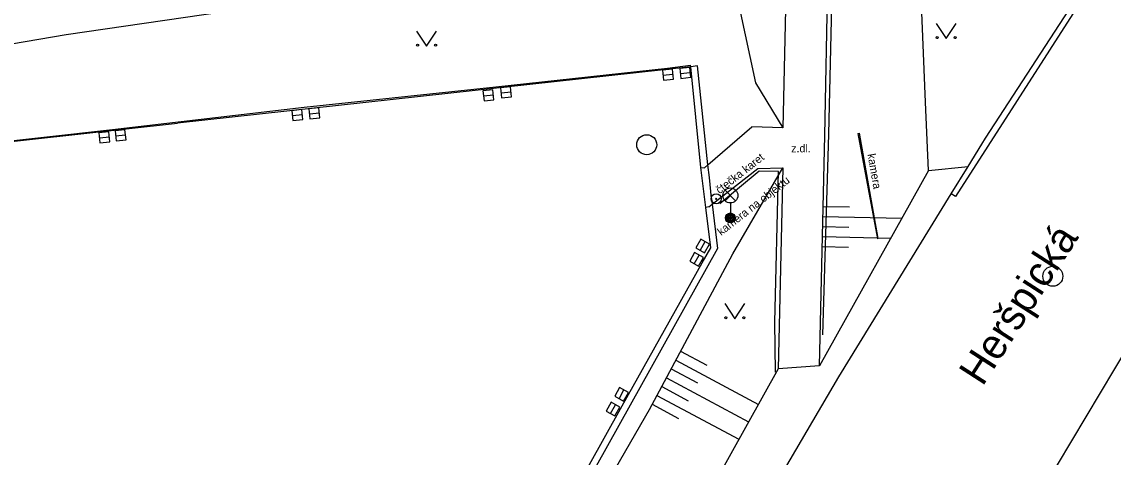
# Model space of a CAD drawing. Extents: x -599951 to -598963, y -1164095 to -1162939.
# Drawn here: x -599118.7 to -599064.1, y -1163420.4 to -1163398.7 of the extents above; entities that cross this region are included whole.
import ezdxf

# ---------------------------------------------------------------- set-up
doc = ezdxf.new("R2010")
doc.units = 0
for name, color, linetype in [('Level 10', 7, 'Continuous'), ('Level 11', 7, 'Continuous'), ('Level 14', 7, 'Continuous'), ('Level 15', 7, 'Continuous'), ('Level 25', 7, 'Continuous'), ('Level 27', 7, 'Continuous'), ('Level 33', 7, 'Continuous'), ('Level 36', 7, 'Continuous'), ('Level 40', 7, 'Continuous'), ('Level 42', 7, 'Continuous'), ('Level 50', 7, 'Continuous'), ('Level 7', 7, 'Continuous'), ('Level 8', 7, 'Continuous'), ('Level 9', 7, 'Continuous')]:
    doc.layers.add(name, color=color, linetype=linetype)

msp = doc.modelspace()

# ---------------------------------------------------------------- linework, layer by layer
at = {"layer": 'Level 10'}
for points in [[(-599089.99, -1163437.34), (-599083.18, -1163425.48), (-599077.86, -1163416.41), (-599072.24, -1163407.28), (-599071.39, -1163405.9), (-599070.71, -1163404.79), (-599070.53, -1163404.5), (-599065.68, -1163397.03)], [(-599117.65, -1163521.09), (-599114.44, -1163513.27), (-599110.34, -1163503.76), (-599106.54, -1163495.23), (-599103.39, -1163488.42), (-599090.5, -1163462.37), (-599077.66, -1163438.76), (-599074.812, -1163433.995), (-599062.63, -1163413.61), (-599055.4, -1163402.34), (-599053.01, -1163398.74)], [(-599179.42, -1163411.31), (-599179.08, -1163411.27), (-599178.07, -1163411.18), (-599172.34, -1163410.54), (-599171.34, -1163410.44), (-599164.7, -1163409.69), (-599154.73, -1163408.57), (-599144.63, -1163407.44), (-599134.73, -1163406.35), (-599124.63, -1163405.22), (-599114.17, -1163404.06), (-599104.58, -1163402.95), (-599095.01, -1163401.93), (-599086.42, -1163400.99), (-599085.27, -1163400.85)], [(-599139.38, -1163477.16), (-599128.22, -1163475.98), (-599120.64, -1163475.24), (-599111.07, -1163457.98), (-599101.3, -1163440.49), (-599098.73, -1163435.9), (-599095.61, -1163430.32), (-599094.65, -1163428.55), (-599093.67, -1163426.81), (-599088.68, -1163417.86), (-599084.69, -1163410.72), (-599084.25, -1163409.97), (-599084.5, -1163407.96), (-599084.75, -1163405.96), (-599085.26, -1163400.92)], [(-599085.26, -1163400.92), (-599085.27, -1163400.85)]]:
    msp.add_lwpolyline(points, dxfattribs=at)
at = {"layer": 'Level 11'}
for points in [[(-599078.56, -1163404.36), (-599078.26, -1163388.88)], [(-599080.32, -1163389.16), (-599080.65, -1163403.97), (-599082.2, -1163403.92)], [(-599062.55, -1163392.72), (-599064.24, -1163395.28), (-599072.03, -1163407.41)], [(-599084.4, -1163405.83), (-599082.2, -1163403.92)], [(-599078.83, -1163415.87), (-599078.56, -1163404.36)], [(-599084.57, -1163405.98), (-599084.4, -1163405.83)], [(-599084.75, -1163405.96), (-599084.57, -1163405.98)], [(-599084.19, -1163407.79), (-599081.91, -1163406)], [(-599083.16, -1163410.27), (-599080.66, -1163405.98)], [(-599081.91, -1163406), (-599080.66, -1163405.98), (-599080.89, -1163416.01)], [(-599073.37, -1163406.1), (-599078.83, -1163415.87)], [(-599073.37, -1163406.1), (-599071.39, -1163405.9)], [(-599072.03, -1163407.41), (-599072.24, -1163407.28)], [(-599084.35, -1163407.92), (-599084.5, -1163407.96)], [(-599084.35, -1163407.92), (-599084.19, -1163407.79)], [(-599080.89, -1163416.01), (-599085.63, -1163424.51), (-599089.89, -1163431)], [(-599078.83, -1163415.87), (-599080.89, -1163416.01)]]:
    msp.add_lwpolyline(points, dxfattribs=at)
at = {"layer": 'Level 14'}
for points in [[(-599073.37, -1163406.1), (-599073.53, -1163402.69), (-599073.7, -1163398.62), (-599073.81, -1163395.96), (-599073.62, -1163391.06)], [(-599164.7, -1163409.69), (-599157.8, -1163408.19), (-599141.35, -1163404.48), (-599133.68, -1163402.25), (-599116.48, -1163399.32), (-599093.88, -1163396.01), (-599083.9, -1163392.96), (-599082.03, -1163401.73), (-599080.65, -1163403.97)], [(-599087.32, -1163418.04), (-599083.16, -1163410.27)], [(-599093.01, -1163427.89), (-599087.32, -1163418.04)]]:
    msp.add_lwpolyline(points, dxfattribs=at)
at = {"layer": 'Level 15'}
for points in [[(-599078.64, -1163407.9), (-599077.32, -1163407.93)], [(-599078.65, -1163408.4), (-599074.71, -1163408.49)], [(-599078.67, -1163408.9), (-599077.35, -1163408.93)], [(-599078.68, -1163409.4), (-599075.26, -1163409.48)], [(-599078.69, -1163409.9), (-599077.37, -1163409.93)], [(-599086, -1163415.58), (-599081.88, -1163417.79)], [(-599085.77, -1163415.14), (-599084.45, -1163415.84)], [(-599086.24, -1163416.02), (-599084.92, -1163416.72)], [(-599086.47, -1163416.46), (-599082.37, -1163418.66)], [(-599086.71, -1163416.9), (-599085.39, -1163417.61)], [(-599087.18, -1163417.78), (-599085.87, -1163418.49)], [(-599086.95, -1163417.34), (-599082.85, -1163419.53)]]:
    msp.add_lwpolyline(points, dxfattribs=at)
at = {"layer": 'Level 25'}
for points in [[(-599076.9, -1163404.26), (-599076.84, -1163404.25), (-599075.9, -1163409.51), (-599075.93, -1163409.52)], [(-599076.9, -1163404.26), (-599075.93, -1163409.52)]]:
    msp.add_lwpolyline(points, dxfattribs=at)
for centre, radius in [((-599083.99, -1163407.52), 0.25), ((-599083.99, -1163407.52), 0.0303), ((-599083.28, -1163408.48), 0.25), ((-599083.28, -1163408.48), 0.0303)]:
    msp.add_circle(centre, radius, dxfattribs=at)
at = {"layer": 'Level 27'}
for p, q in [((-599086.649, -1163401.347), (-599086.151, -1163401.293)), ((-599085.779, -1163401.257), (-599085.281, -1163401.203)), ((-599095.619, -1163402.377), (-599095.121, -1163402.323)), ((-599094.739, -1163402.227), (-599094.241, -1163402.173)), ((-599105.169, -1163403.367), (-599104.671, -1163403.313)), ((-599104.319, -1163403.277), (-599103.821, -1163403.223)), ((-599114.819, -1163404.477), (-599114.321, -1163404.423)), ((-599114.009, -1163404.377), (-599113.511, -1163404.323)), ((-599084.783, -1163410.098), (-599084.537, -1163409.662)), ((-599085.093, -1163410.768), (-599084.847, -1163410.332)), ((-599088.843, -1163417.508), (-599088.597, -1163417.072)), ((-599089.273, -1163418.248), (-599089.027, -1163417.812))]:
    msp.add_line(p, q, dxfattribs=at)
for points in [[(-599086.621, -1163401.596), (-599086.124, -1163401.541), (-599086.179, -1163401.044), (-599086.676, -1163401.099)], [(-599085.751, -1163401.506), (-599085.254, -1163401.451), (-599085.309, -1163400.954), (-599085.806, -1163401.009)], [(-599094.711, -1163402.476), (-599094.214, -1163402.421), (-599094.269, -1163401.924), (-599094.766, -1163401.979)], [(-599095.591, -1163402.626), (-599095.094, -1163402.571), (-599095.149, -1163402.074), (-599095.646, -1163402.129)], [(-599105.141, -1163403.616), (-599104.644, -1163403.561), (-599104.699, -1163403.064), (-599105.196, -1163403.119)], [(-599104.291, -1163403.526), (-599103.794, -1163403.471), (-599103.849, -1163402.974), (-599104.346, -1163403.029)], [(-599114.791, -1163404.726), (-599114.294, -1163404.671), (-599114.349, -1163404.174), (-599114.846, -1163404.229)], [(-599113.981, -1163404.626), (-599113.484, -1163404.571), (-599113.539, -1163404.074), (-599114.036, -1163404.129)], [(-599084.565, -1163410.221), (-599084.319, -1163409.785), (-599084.755, -1163409.539), (-599085.001, -1163409.975)], [(-599084.875, -1163410.891), (-599084.629, -1163410.455), (-599085.065, -1163410.209), (-599085.311, -1163410.645)], [(-599088.625, -1163417.631), (-599088.379, -1163417.195), (-599088.815, -1163416.949), (-599089.061, -1163417.385)], [(-599089.055, -1163418.371), (-599088.809, -1163417.935), (-599089.245, -1163417.689), (-599089.491, -1163418.125)]]:
    msp.add_lwpolyline(points, close=True, dxfattribs=at)
for centre in [(-599087.46, -1163404.82), (-599067.16, -1163411.39)]:
    msp.add_circle(centre, 0.5, dxfattribs=at)
at = {"layer": 'Level 33'}
for p, q in [((-599083.545, -1163407.62), (-599083.015, -1163407.09)), ((-599083.545, -1163407.09), (-599083.015, -1163407.62)), ((-599083.28, -1163407.73), (-599083.28, -1163408.48))]:
    msp.add_line(p, q, dxfattribs=at)
for centre, radius in [((-599083.28, -1163407.355), 0.375), ((-599083.28, -1163408.48), 0.2), ((-599083.28, -1163408.48), 0.145), ((-599083.28, -1163408.48), 0.0876)]:
    msp.add_circle(centre, radius, dxfattribs=at)
at = {"layer": 'Level 36'}
for points in [[(-599098.96, -1163399.15), (-599098.46, -1163399.9), (-599097.96, -1163399.15)], [(-599072.99, -1163398.77), (-599072.49, -1163399.52), (-599071.99, -1163398.77)], [(-599083.56, -1163412.76), (-599083.06, -1163413.51), (-599082.56, -1163412.76)]]:
    msp.add_lwpolyline(points, dxfattribs=at)
for centre in [(-599098.91, -1163399.85), (-599098.011, -1163399.85), (-599072.94, -1163399.47), (-599072.041, -1163399.47), (-599083.51, -1163413.46), (-599082.611, -1163413.46)]:
    msp.add_circle(centre, 0.05, dxfattribs=at)
at = {"layer": 'Level 7'}
for points in [[(-599085.26, -1163400.92), (-599110.92, -1163403.74)], [(-599084.93, -1163400.88), (-599085.26, -1163400.92)], [(-599084.4, -1163405.83), (-599084.93, -1163400.88)], [(-599167.03, -1163410), (-599152.93, -1163408.4), (-599133.12, -1163406.19), (-599110.92, -1163403.74)], [(-599084.33, -1163406.45), (-599084.4, -1163405.83)], [(-599084.19, -1163407.79), (-599083.92, -1163410), (-599094.36, -1163428.7)], [(-599084.22, -1163407.5), (-599084.19, -1163407.79)]]:
    msp.add_lwpolyline(points, dxfattribs=at)
at = {"layer": 'Level 8'}
msp.add_lwpolyline([(-599084.22, -1163407.5), (-599084.33, -1163406.45)], dxfattribs=at)
at = {"layer": 'Level 9'}
for points in [[(-599078.03, -1163389.3), (-599078.38, -1163404.3), (-599078.67, -1163414.32)], [(-599081.84, -1163406.14), (-599083.8, -1163407.78)], [(-599080.87, -1163406.15), (-599081.84, -1163406.14)], [(-599081.03, -1163416.18), (-599081.06, -1163413.68), (-599080.87, -1163406.15)]]:
    msp.add_lwpolyline(points, dxfattribs=at)

# ---------------------------------------------------------------- texts
at = {"layer": 'Level 40'}
msp.add_text('z.dl.', height=0.4, dxfattribs=at).set_placement((-599080.24, -1163405.2))
at = {"layer": 'Level 42'}
for s, rotation, p in [('čtečka karet', 38, (-599083.82, -1163407.3)), ('kamera', 280, (-599076.43, -1163405.3)), ('kamera na objektu', 38, (-599083.74, -1163409.38))]:
    msp.add_text(s, height=0.4, rotation=rotation, dxfattribs=at).set_placement(p)
at = {"layer": 'Level 50'}
msp.add_text('Heršpická', height=1.5, rotation=57.1932, dxfattribs=at).set_placement((-599070.675, -1163416.936))

doc.saveas('drawing.dxf')
